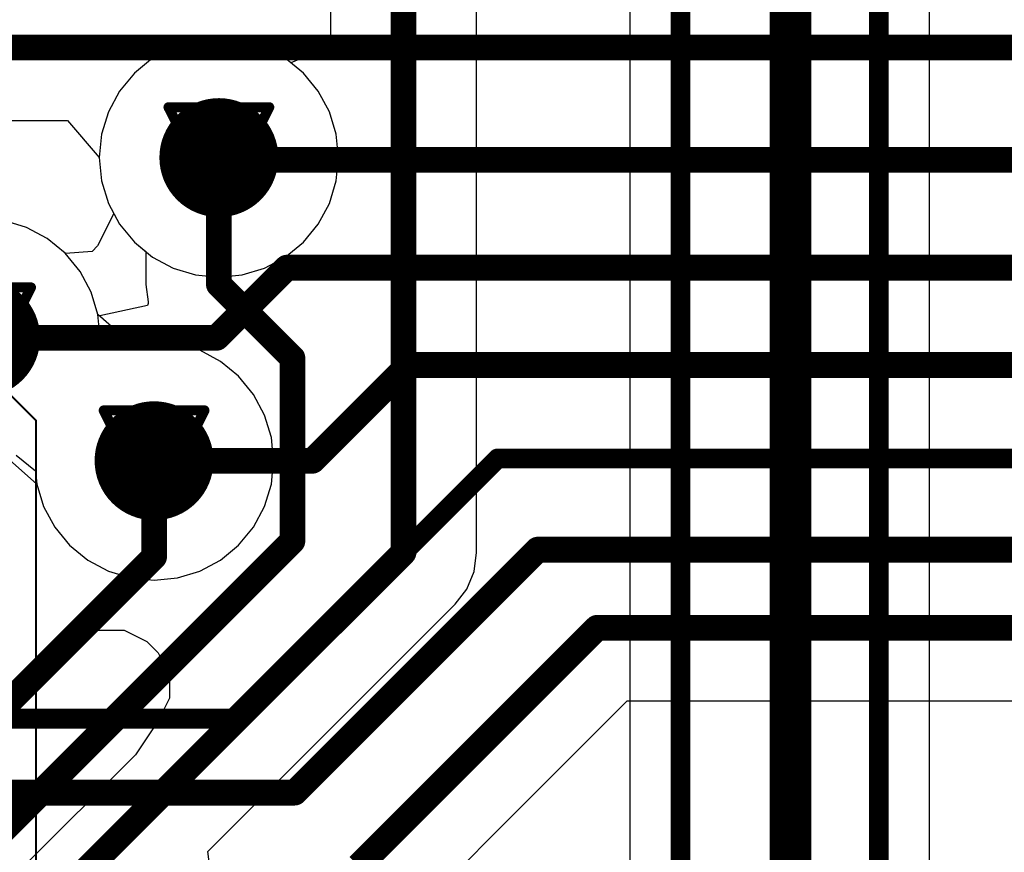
# Model space of a CAD drawing. Header units: millimetres. Extents: x 138 to 555, y 26 to 334.
# Tile 587 of 656: x 299 to 304, y 244 to 248. Entities that reach past the tile are written whole.
import ezdxf

# ---------------------------------------------------------------- set-up
doc = ezdxf.new("R2010")
doc.units = ezdxf.units.MM
for name, color, linetype in [('BottomLayer', 5, 'Continuous'), ('DrillDrawing', 1, 'Continuous'), ('Mechanical20', 56, 'Continuous'), ('Mechanical27', 56, 'Continuous'), ('MidLayer1', 16, 'Continuous'), ('MidLayer2', 76, 'Continuous'), ('MidLayer3', 90, 'Continuous'), ('MidLayer4', 156, 'Continuous'), ('MultiLayer', 9, 'Continuous'), ('TopLayer', 1, 'Continuous'), ('TopOverlay', 2, 'Continuous'), ('ViaHoleLayer', 16, 'Continuous')]:
    doc.layers.add(name, color=color, linetype=linetype)

# ---------------------------------------------------------------- blocks, each defined once
blk = doc.blocks.new('MOD_MB1263_943')
at = {"layer": 'Mechanical27', "const_width": 0.00999998}
blk.add_lwpolyline([(64.99999953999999, 78.00000148), (-54.99999922, 78.00000148)], dxfattribs=at)
at = {"layer": 'TopOverlay', "const_width": 0.11999976}
blk.add_lwpolyline([(64.99999953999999, 78.00000148), (-54.99999922, 78.00000148)], dxfattribs=at)
blk = doc.blocks.new('CON_SAMTEC_QSH_060_01_L_D_A_944')
at = {"layer": 'Mechanical20', "const_width": 0.00999998}
for points in [[(-20.84999894, 3.89999982), (-20.59999944, 4.14999932)], [(20.64999934, 4.14999932), (-20.59999944, 4.14999932)]]:
    blk.add_lwpolyline(points, dxfattribs=at)
at = {"layer": 'Mechanical20', "const_width": 0.00499872}
blk.add_lwpolyline([(-20.6024988, 4.14999932, 1), (-20.59750008, 4.14999932, 1)], format="xyb", close=True, dxfattribs=at)
blk.add_lwpolyline([(-20.6024988, 4.14999932, 1), (-20.59750008, 4.14999932, 1)], format="xyb", close=True, dxfattribs=at)
at = {"layer": 'TopOverlay'}
for p, q in [((-19.42866066, 4.7661703), (-19.31439876, 4.823302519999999)), ((-19.31439876, 4.823302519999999), (-19.2001394, 4.823302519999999)), ((-19.2001394, 4.823302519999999), (-19.0858775, 4.7661703)), ((-19.48579034, 4.70904062), (-19.42866066, 4.7661703)), ((-19.0858775, 4.7661703), (-18.91448592, 4.65191094)), ((-19.54292256, 4.59477872), (-19.48579034, 4.70904062)), ((-18.91448592, 4.65191094), (-18.34317896, 4.080603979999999)), ((-19.54292256, 4.36625746), (-19.54292256, 4.59477872)), ((-19.48579034, 4.25199556), (-19.54292256, 4.36625746)), ((-19.42866066, 4.19486588), (-19.48579034, 4.25199556)), ((-19.31439876, 4.137733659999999), (-19.42866066, 4.19486588)), ((-19.25726908, 4.137733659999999), (-19.31439876, 4.137733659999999))]:
    blk.add_line(p, q, dxfattribs=at)

msp = doc.modelspace()

# ---------------------------------------------------------------- linework, layer by layer
at = {"layer": 'BottomLayer'}
for p, q in [((291.62329788, 247.62101098), (299.12924934, 247.62101098)), ((299.12924934, 247.62101098), (299.28975448, 247.43337102)), ((299.28975448, 247.43337102), (299.30133942, 247.31575378)), ((299.30133942, 247.31575378), (299.3356472, 247.20265266)), ((299.3356472, 247.20265266), (299.36277186, 247.15190854)), ((299.36277186, 247.15190854), (299.28114388, 246.98792868)), ((298.92196248, 247.08169786), (298.80886136, 247.11600564)), ((299.02619646, 247.02598296), (298.92196248, 247.08169786)), ((299.11755772, 246.9510047), (299.02619646, 247.02598296)), ((299.2530083, 246.95972198), (299.11911474, 246.94910732)), ((299.28114388, 246.98792868), (299.2530083, 246.95972198)), ((299.11911474, 246.94910732), (299.11755772, 246.9510047)), ((301.3224733, 244.06395942), (301.95218756, 244.69367368)), ((301.95218756, 244.69367368), (333.28521862, 244.69367368)), ((300.85801906, 243.59950772), (301.32246314, 244.0639518)), ((301.32246314, 244.0639518), (301.3224733, 244.06395942))]:
    msp.add_line(p, q, dxfattribs=at)
for points, const_width in [([(291.47080644, 247.98915858), (334.99832416, 247.98915858)], 0.12999974), ([(299.8926565, 247.43337356), (299.90405094, 247.42197912)], 0.12999974), ([(299.90405094, 247.42197912), (334.8762543, 247.42197912)], 0.12999974), ([(299.88179038, 246.52468856), (300.23546506, 246.87836324)], 0.12999974), ([(300.23546506, 246.87836324), (334.72994776, 246.87836324)], 0.12999974), ([(298.69124158, 246.52468856), (299.88179038, 246.52468856)], 0.12999974), ([(300.36479932, 245.90442564), (300.84768634, 246.38731266)], 0.12999974), ([(300.84768634, 246.38731266), (334.53688236, 246.38731266)], 0.12999974), ([(299.56599726, 245.90442564), (300.36479932, 245.90442564)], 0.12999974), ([(299.98589228, 244.60332842), (301.29861, 245.91604614)], 0.0999998), ([(301.29861, 245.91604614), (334.03127504, 245.91604614)], 0.0999998), ([(300.27481474, 244.23045896), (301.50043332, 245.45607754)], 0.12999974), ([(301.50043332, 245.45607754), (333.68255082, 245.45607754)], 0.12999974), ([(301.06215378, 244.32427894), (301.79969612, 245.06182128)], 0.12999974), ([(301.79969612, 245.06182128), (333.43771006, 245.06182128)], 0.12999974), ([(295.79592098, 244.60332842), (299.98589228, 244.60332842)], 0.0999998), ([(300.59769954, 243.85982724), (301.06215124, 244.32427894)], 0.12999974), ([(301.06215124, 244.32427894), (301.06215378, 244.32427894)], 0.12999974), ([(295.56955872, 244.23045896), (300.27481474, 244.23045896)], 0.12999974)]:
    msp.add_lwpolyline(points, dxfattribs=dict(at, const_width=const_width))
for points, const_width in [([(299.7426568, 247.43337356, 1), (300.0426562, 247.43337356, 1)], 0.2999994), ([(299.8601572, 247.43337356, 1), (299.9251558, 247.43337356, 1)], 0.0649986), ([(299.87155164, 247.42197912, 1), (299.93655024, 247.42197912, 1)], 0.0649986), ([(299.87155164, 247.42197912, 1), (299.93655024, 247.42197912, 1)], 0.0649986), ([(300.20296576, 246.87836324, 1), (300.26796436, 246.87836324, 1)], 0.0649986), ([(300.20296576, 246.87836324, 1), (300.26796436, 246.87836324, 1)], 0.0649986), ([(298.54124188, 246.52468856, 1), (298.84124128, 246.52468856, 1)], 0.2999994), ([(299.84929108, 246.52468856, 1), (299.91428968, 246.52468856, 1)], 0.0649986), ([(299.84929108, 246.52468856, 1), (299.91428968, 246.52468856, 1)], 0.0649986), ([(300.81518704, 246.38731266, 1), (300.88018564, 246.38731266, 1)], 0.0649986), ([(300.81518704, 246.38731266, 1), (300.88018564, 246.38731266, 1)], 0.0649986), ([(299.41599756, 245.90442564, 1), (299.71599696, 245.90442564, 1)], 0.2999994), ([(299.53349796, 245.90442564, 1), (299.59849656, 245.90442564, 1)], 0.0649986), ([(300.33230002, 245.90442564, 1), (300.39729862, 245.90442564, 1)], 0.0649986), ([(300.33230002, 245.90442564, 1), (300.39729862, 245.90442564, 1)], 0.0649986), ([(301.27361132, 245.91604614, 1), (301.32360868, 245.91604614, 1)], 0.0499999), ([(301.27361132, 245.91604614, 1), (301.32360868, 245.91604614, 1)], 0.0499999), ([(301.46793402, 245.45607754, 1), (301.53293262, 245.45607754, 1)], 0.0649986), ([(301.46793402, 245.45607754, 1), (301.53293262, 245.45607754, 1)], 0.0649986), ([(301.76719682, 245.06182128, 1), (301.83219542, 245.06182128, 1)], 0.0649986), ([(301.76719682, 245.06182128, 1), (301.83219542, 245.06182128, 1)], 0.0649986), ([(299.9608936, 244.60332842, 1), (300.01089096, 244.60332842, 1)], 0.0499999), ([(299.9608936, 244.60332842, 1), (300.01089096, 244.60332842, 1)], 0.0499999), ([(301.02965194, 244.32427894, 1), (301.09465054, 244.32427894, 1)], 0.0649986), ([(301.02965194, 244.32427894, 1), (301.09465054, 244.32427894, 1)], 0.0649986), ([(301.02965448, 244.32427894, 1), (301.09465308, 244.32427894, 1)], 0.0649986), ([(301.02965448, 244.32427894, 1), (301.09465308, 244.32427894, 1)], 0.0649986), ([(300.24231544, 244.23045896, 1), (300.30731404, 244.23045896, 1)], 0.0649986), ([(300.24231544, 244.23045896, 1), (300.30731404, 244.23045896, 1)], 0.0649986)]:
    msp.add_lwpolyline(points, format="xyb", close=True, dxfattribs=dict(at, const_width=const_width))
at = {"layer": 'DrillDrawing', "const_width": 0.0508}
for points in [[(299.6386565, 247.68737356), (300.1466565, 247.68737356)], [(299.6386565, 247.68737356), (299.8926565, 247.17937356)], [(299.8926565, 247.17937356), (300.1466565, 247.68737356)], [(299.7402565, 247.58577356), (300.0450565, 247.58577356)], [(299.7402565, 247.58577356), (299.8926565, 247.28097356)], [(299.8926565, 247.28097356), (300.0450565, 247.58577356)], [(298.43724158, 246.77868856), (298.94524158, 246.77868856)], [(298.69124158, 246.27068856), (298.94524158, 246.77868856)], [(299.31199726, 246.15842564), (299.81999726, 246.15842564)], [(299.31199726, 246.15842564), (299.56599726, 245.65042564)], [(299.56599726, 245.65042564), (299.81999726, 246.15842564)], [(299.41359726, 246.05682564), (299.71839726, 246.05682564)], [(299.41359726, 246.05682564), (299.56599726, 245.75202564)], [(299.56599726, 245.75202564), (299.71839726, 246.05682564)]]:
    msp.add_lwpolyline(points, dxfattribs=at)
at = {"layer": 'DrillDrawing', "const_width": 0.0254}
for points in [[(299.6259565, 247.68737356, 1), (299.6513565, 247.68737356, 1)], [(299.6259565, 247.68737356, 1), (299.6513565, 247.68737356, 1)], [(300.1339565, 247.68737356, 1), (300.1593565, 247.68737356, 1)], [(300.1339565, 247.68737356, 1), (300.1593565, 247.68737356, 1)], [(299.7275565, 247.58577356, 1), (299.7529565, 247.58577356, 1)], [(299.7275565, 247.58577356, 1), (299.7529565, 247.58577356, 1)], [(300.0323565, 247.58577356, 1), (300.0577565, 247.58577356, 1)], [(300.0323565, 247.58577356, 1), (300.0577565, 247.58577356, 1)], [(299.8799565, 247.28097356, 1), (299.9053565, 247.28097356, 1)], [(299.8799565, 247.28097356, 1), (299.9053565, 247.28097356, 1)], [(299.8799565, 247.17937356, 1), (299.9053565, 247.17937356, 1)], [(299.8799565, 247.17937356, 1), (299.9053565, 247.17937356, 1)], [(298.93254158, 246.77868856, 1), (298.95794158, 246.77868856, 1)], [(298.93254158, 246.77868856, 1), (298.95794158, 246.77868856, 1)], [(299.29929726, 246.15842564, 1), (299.32469726, 246.15842564, 1)], [(299.29929726, 246.15842564, 1), (299.32469726, 246.15842564, 1)], [(299.80729726, 246.15842564, 1), (299.83269726, 246.15842564, 1)], [(299.80729726, 246.15842564, 1), (299.83269726, 246.15842564, 1)], [(299.40089726, 246.05682564, 1), (299.42629726, 246.05682564, 1)], [(299.40089726, 246.05682564, 1), (299.42629726, 246.05682564, 1)], [(299.70569726, 246.05682564, 1), (299.73109726, 246.05682564, 1)], [(299.70569726, 246.05682564, 1), (299.73109726, 246.05682564, 1)], [(299.55329726, 245.75202564, 1), (299.57869726, 245.75202564, 1)], [(299.55329726, 245.75202564, 1), (299.57869726, 245.75202564, 1)], [(299.55329726, 245.65042564, 1), (299.57869726, 245.65042564, 1)], [(299.55329726, 245.65042564, 1), (299.57869726, 245.65042564, 1)]]:
    msp.add_lwpolyline(points, format="xyb", close=True, dxfattribs=at)
at = {"layer": 'MidLayer1'}
for p, q in [((299.77503672, 248.02469064), (299.6619356, 247.99038286)), ((299.8926565, 248.03627558), (299.77503672, 248.02469064)), ((300.01027628, 248.02469064), (299.8926565, 248.03627558)), ((300.1233774, 247.99038286), (300.01027628, 248.02469064)), ((299.6619356, 247.99038286), (299.55770162, 247.93466796)), ((300.22761138, 247.93466796), (300.1233774, 247.99038286)), ((299.55770162, 247.93466796), (299.46634036, 247.8596897)), ((300.31897264, 247.8596897), (300.22761138, 247.93466796)), ((299.46634036, 247.8596897), (299.3913621, 247.76832844)), ((300.3939509, 247.76832844), (300.31897264, 247.8596897)), ((299.3913621, 247.76832844), (299.3356472, 247.66409446)), ((300.4496658, 247.66409446), (300.3939509, 247.76832844)), ((299.3356472, 247.66409446), (299.30133942, 247.55099334)), ((300.48397358, 247.55099334), (300.4496658, 247.66409446)), ((299.30133942, 247.55099334), (299.28975448, 247.43337356)), ((300.49555852, 247.43337356), (300.48397358, 247.55099334)), ((299.28975448, 247.43337356), (299.30133942, 247.31575378)), ((300.48397358, 247.31575378), (300.49555852, 247.43337356)), ((299.30133942, 247.31575378), (299.3356472, 247.20265266)), ((300.4496658, 247.20265266), (300.48397358, 247.31575378)), ((299.3356472, 247.20265266), (299.3913621, 247.09841868)), ((300.3939509, 247.09841868), (300.4496658, 247.20265266)), ((298.92196248, 247.08169786), (298.80886136, 247.11600564)), ((299.02619646, 247.02598296), (298.92196248, 247.08169786)), ((299.3913621, 247.09841868), (299.46634036, 247.00705742)), ((300.31897264, 247.00705742), (300.3939509, 247.09841868)), ((299.11755772, 246.9510047), (299.02619646, 247.02598296)), ((299.46634036, 247.00705742), (299.55770162, 246.93207916)), ((300.22761138, 246.93207916), (300.31897264, 247.00705742)), ((299.19253598, 246.85964344), (299.11755772, 246.9510047)), ((299.55770162, 246.93207916), (299.6619356, 246.87636426)), ((300.1233774, 246.87636426), (300.22761138, 246.93207916)), ((299.24825088, 246.75540946), (299.19253598, 246.85964344)), ((299.6619356, 246.87636426), (299.77503672, 246.84205648)), ((300.01027628, 246.84205648), (300.1233774, 246.87636426)), ((299.77503672, 246.84205648), (299.8926565, 246.83047154)), ((299.8926565, 246.83047154), (300.01027628, 246.84205648)), ((299.28255866, 246.64230834), (299.24825088, 246.75540946)), ((299.2891525, 246.57536918), (299.28255866, 246.64230834)), ((299.3867393, 246.49615928), (299.2891525, 246.57536918)), ((299.56599726, 246.50732766), (299.44837748, 246.49574272)), ((299.68361704, 246.49574272), (299.56599726, 246.50732766)), ((299.41800162, 246.4865276), (299.3867393, 246.49615928)), ((299.44837748, 246.49574272), (299.41800162, 246.4865276)), ((299.79671816, 246.46143494), (299.68361704, 246.49574272)), ((299.90095214, 246.40572004), (299.79671816, 246.46143494)), ((299.9923134, 246.33074178), (299.90095214, 246.40572004)), ((300.06729166, 246.23938052), (299.9923134, 246.33074178)), ((300.12300656, 246.13514654), (300.06729166, 246.23938052)), ((300.15731434, 246.02204542), (300.12300656, 246.13514654)), ((300.16889928, 245.90442564), (300.15731434, 246.02204542)), ((298.87049954, 245.93295492), (298.96808634, 245.85374502)), ((300.15731434, 245.78680586), (300.16889928, 245.90442564)), ((298.96808634, 245.85374502), (298.97468018, 245.78680586)), ((298.97468018, 245.78680586), (299.00898796, 245.67370474)), ((300.12300656, 245.67370474), (300.15731434, 245.78680586)), ((299.00898796, 245.67370474), (299.06470286, 245.56947076)), ((300.06729166, 245.56947076), (300.12300656, 245.67370474)), ((299.06470286, 245.56947076), (299.13968112, 245.4781095)), ((299.9923134, 245.4781095), (300.06729166, 245.56947076)), ((299.13968112, 245.4781095), (299.23104238, 245.40313124)), ((299.90095214, 245.40313124), (299.9923134, 245.4781095)), ((299.23104238, 245.40313124), (299.33527636, 245.34741634)), ((299.79671816, 245.34741634), (299.90095214, 245.40313124)), ((299.33527636, 245.34741634), (299.44837748, 245.31310856)), ((299.44837748, 245.31310856), (299.56599726, 245.30152362)), ((299.56599726, 245.30152362), (299.68361704, 245.31310856)), ((299.68361704, 245.31310856), (299.79671816, 245.34741634))]:
    msp.add_line(p, q, dxfattribs=at)
at = {"layer": 'MidLayer1', "const_width": 0.2999994}
for points in [[(299.7426568, 247.43337356, 1), (300.0426562, 247.43337356, 1)], [(298.54124188, 246.52468856, 1), (298.84124128, 246.52468856, 1)], [(299.41599756, 245.90442564, 1), (299.71599696, 245.90442564, 1)]]:
    msp.add_lwpolyline(points, format="xyb", close=True, dxfattribs=at)
at = {"layer": 'MidLayer2'}
for p, q in [((299.77503672, 248.02469064), (299.6619356, 247.99038286)), ((299.8926565, 248.03627558), (299.77503672, 248.02469064)), ((300.01027628, 248.02469064), (299.8926565, 248.03627558)), ((300.1233774, 247.99038286), (300.01027628, 248.02469064)), ((299.6619356, 247.99038286), (299.55770162, 247.93466796)), ((300.22761138, 247.93466796), (300.1233774, 247.99038286)), ((299.55770162, 247.93466796), (299.46634036, 247.8596897)), ((300.31897264, 247.8596897), (300.22761138, 247.93466796)), ((299.46634036, 247.8596897), (299.3913621, 247.76832844)), ((300.3939509, 247.76832844), (300.31897264, 247.8596897)), ((299.3913621, 247.76832844), (299.3356472, 247.66409446)), ((300.4496658, 247.66409446), (300.3939509, 247.76832844)), ((299.3356472, 247.66409446), (299.30133942, 247.55099334)), ((300.48397358, 247.55099334), (300.4496658, 247.66409446)), ((299.30133942, 247.55099334), (299.28975448, 247.43337356)), ((300.49555852, 247.43337356), (300.48397358, 247.55099334)), ((299.28975448, 247.43337356), (299.30133942, 247.31575378)), ((300.48397358, 247.31575378), (300.49555852, 247.43337356)), ((299.30133942, 247.31575378), (299.3356472, 247.20265266)), ((300.4496658, 247.20265266), (300.48397358, 247.31575378)), ((299.3356472, 247.20265266), (299.3913621, 247.09841868)), ((300.3939509, 247.09841868), (300.4496658, 247.20265266)), ((298.92196248, 247.08169786), (298.80886136, 247.11600564)), ((299.02619646, 247.02598296), (298.92196248, 247.08169786)), ((299.3913621, 247.09841868), (299.46634036, 247.00705742)), ((300.31897264, 247.00705742), (300.3939509, 247.09841868)), ((299.11755772, 246.9510047), (299.02619646, 247.02598296)), ((299.46634036, 247.00705742), (299.55770162, 246.93207916)), ((300.22761138, 246.93207916), (300.31897264, 247.00705742)), ((299.19253598, 246.85964344), (299.11755772, 246.9510047)), ((299.55770162, 246.93207916), (299.6619356, 246.87636426)), ((300.1233774, 246.87636426), (300.22761138, 246.93207916)), ((299.24825088, 246.75540946), (299.19253598, 246.85964344)), ((299.6619356, 246.87636426), (299.77503672, 246.84205648)), ((300.01027628, 246.84205648), (300.1233774, 246.87636426)), ((299.77503672, 246.84205648), (299.8926565, 246.83047154)), ((299.8926565, 246.83047154), (300.01027628, 246.84205648)), ((299.28255866, 246.64231088), (299.24825088, 246.75540946)), ((299.4354184, 246.50719812), (299.28255866, 246.64231088)), ((299.49269032, 246.50010644), (299.4354184, 246.50719812)), ((299.56599726, 246.50732766), (299.49269032, 246.50010644)), ((299.68361704, 246.49574272), (299.56599726, 246.50732766)), ((299.79671816, 246.46143494), (299.68361704, 246.49574272)), ((299.90095214, 246.40572004), (299.79671816, 246.46143494)), ((299.9923134, 246.33074178), (299.90095214, 246.40572004)), ((300.06729166, 246.23938052), (299.9923134, 246.33074178)), ((300.12300656, 246.13514654), (300.06729166, 246.23938052)), ((300.15731434, 246.02204542), (300.12300656, 246.13514654)), ((300.16889928, 245.90442564), (300.15731434, 246.02204542)), ((298.82182044, 245.92191608), (298.97468018, 245.78680332)), ((300.15731434, 245.78680586), (300.16889928, 245.90442564)), ((298.97468018, 245.78680332), (299.00898796, 245.67370474)), ((300.12300656, 245.67370474), (300.15731434, 245.78680586)), ((299.00898796, 245.67370474), (299.06470286, 245.56947076)), ((300.06729166, 245.56947076), (300.12300656, 245.67370474)), ((299.06470286, 245.56947076), (299.13968112, 245.4781095)), ((299.9923134, 245.4781095), (300.06729166, 245.56947076)), ((299.13968112, 245.4781095), (299.23104238, 245.40313124)), ((299.90095214, 245.40313124), (299.9923134, 245.4781095)), ((299.23104238, 245.40313124), (299.33527636, 245.34741634)), ((299.79671816, 245.34741634), (299.90095214, 245.40313124)), ((299.33527636, 245.34741634), (299.44837748, 245.31310856)), ((299.44837748, 245.31310856), (299.56599726, 245.30152362)), ((299.56599726, 245.30152362), (299.68361704, 245.31310856)), ((299.68361704, 245.31310856), (299.79671816, 245.34741634))]:
    msp.add_line(p, q, dxfattribs=at)
at = {"layer": 'MidLayer2', "const_width": 0.2999994}
for points in [[(299.7426568, 247.43337356, 1), (300.0426562, 247.43337356, 1)], [(298.54124188, 246.52468856, 1), (298.84124128, 246.52468856, 1)], [(299.41599756, 245.90442564, 1), (299.71599696, 245.90442564, 1)]]:
    msp.add_lwpolyline(points, format="xyb", close=True, dxfattribs=at)
at = {"layer": 'MidLayer3'}
for p, q in [((299.77503672, 248.02469064), (299.6619356, 247.99038286)), ((299.8926565, 248.03627558), (299.77503672, 248.02469064)), ((300.01027628, 248.02469064), (299.8926565, 248.03627558)), ((300.1233774, 247.99038286), (300.01027628, 248.02469064)), ((299.6619356, 247.99038286), (299.55770162, 247.93466796)), ((300.22761138, 247.93466796), (300.1233774, 247.99038286)), ((299.55770162, 247.93466796), (299.46634036, 247.8596897)), ((300.31897264, 247.8596897), (300.22761138, 247.93466796)), ((299.46634036, 247.8596897), (299.3913621, 247.76832844)), ((300.3939509, 247.76832844), (300.31897264, 247.8596897)), ((299.3913621, 247.76832844), (299.3356472, 247.66409446)), ((300.4496658, 247.66409446), (300.3939509, 247.76832844)), ((299.3356472, 247.66409446), (299.30133942, 247.55099334)), ((300.48397358, 247.55099334), (300.4496658, 247.66409446)), ((299.30133942, 247.55099334), (299.28975448, 247.43337356)), ((300.49555852, 247.43337356), (300.48397358, 247.55099334)), ((299.28975448, 247.43337356), (299.30133942, 247.31575378)), ((300.48397358, 247.31575378), (300.49555852, 247.43337356)), ((299.30133942, 247.31575378), (299.3356472, 247.20265266)), ((300.4496658, 247.20265266), (300.48397358, 247.31575378)), ((299.3356472, 247.20265266), (299.3913621, 247.09841868)), ((300.3939509, 247.09841868), (300.4496658, 247.20265266)), ((298.92196248, 247.08169786), (298.80886136, 247.11600564)), ((299.02619646, 247.02598296), (298.92196248, 247.08169786)), ((299.3913621, 247.09841868), (299.46634036, 247.00705742)), ((300.31897264, 247.00705742), (300.3939509, 247.09841868)), ((299.11755772, 246.9510047), (299.02619646, 247.02598296)), ((299.46634036, 247.00705742), (299.55770162, 246.93207916)), ((300.22761138, 246.93207916), (300.31897264, 247.00705742)), ((299.19253598, 246.85964344), (299.11755772, 246.9510047)), ((299.55770162, 246.93207916), (299.6619356, 246.87636426)), ((300.1233774, 246.87636426), (300.22761138, 246.93207916)), ((299.24825088, 246.75540946), (299.19253598, 246.85964344)), ((299.6619356, 246.87636426), (299.77503672, 246.84205648)), ((300.01027628, 246.84205648), (300.1233774, 246.87636426)), ((299.77503672, 246.84205648), (299.8926565, 246.83047154)), ((299.8926565, 246.83047154), (300.01027628, 246.84205648)), ((299.28255866, 246.64230834), (299.24825088, 246.75540946)), ((299.2891525, 246.57536918), (299.28255866, 246.64230834)), ((299.3867393, 246.49615928), (299.2891525, 246.57536918)), ((299.56599726, 246.50732766), (299.44837748, 246.49574272)), ((299.68361704, 246.49574272), (299.56599726, 246.50732766)), ((299.41800162, 246.4865276), (299.3867393, 246.49615928)), ((299.44837748, 246.49574272), (299.41800162, 246.4865276)), ((299.79671816, 246.46143494), (299.68361704, 246.49574272)), ((299.90095214, 246.40572004), (299.79671816, 246.46143494)), ((299.9923134, 246.33074178), (299.90095214, 246.40572004)), ((300.06729166, 246.23938052), (299.9923134, 246.33074178)), ((300.12300656, 246.13514654), (300.06729166, 246.23938052)), ((300.15731434, 246.02204542), (300.12300656, 246.13514654)), ((300.16889928, 245.90442564), (300.15731434, 246.02204542)), ((298.87049954, 245.93295492), (298.96808634, 245.85374502)), ((300.15731434, 245.78680586), (300.16889928, 245.90442564)), ((298.96808634, 245.85374502), (298.97468018, 245.78680586)), ((298.97468018, 245.78680586), (299.00898796, 245.67370474)), ((300.12300656, 245.67370474), (300.15731434, 245.78680586)), ((299.00898796, 245.67370474), (299.06470286, 245.56947076)), ((300.06729166, 245.56947076), (300.12300656, 245.67370474)), ((299.06470286, 245.56947076), (299.13968112, 245.4781095)), ((299.9923134, 245.4781095), (300.06729166, 245.56947076)), ((299.13968112, 245.4781095), (299.23104238, 245.40313124)), ((299.90095214, 245.40313124), (299.9923134, 245.4781095)), ((299.23104238, 245.40313124), (299.33527636, 245.34741634)), ((299.79671816, 245.34741634), (299.90095214, 245.40313124)), ((299.33527636, 245.34741634), (299.44837748, 245.31310856)), ((299.44837748, 245.31310856), (299.56599726, 245.30152362)), ((299.56599726, 245.30152362), (299.68361704, 245.31310856)), ((299.68361704, 245.31310856), (299.79671816, 245.34741634))]:
    msp.add_line(p, q, dxfattribs=at)
at = {"layer": 'MidLayer3', "const_width": 0.2999994}
for points in [[(299.7426568, 247.43337356, 1), (300.0426562, 247.43337356, 1)], [(298.54124188, 246.52468856, 1), (298.84124128, 246.52468856, 1)], [(299.41599756, 245.90442564, 1), (299.71599696, 245.90442564, 1)]]:
    msp.add_lwpolyline(points, format="xyb", close=True, dxfattribs=at)
at = {"layer": 'MidLayer4'}
for p, q in [((299.77503672, 248.02469064), (299.6619356, 247.99038286)), ((299.8926565, 248.03627558), (299.77503672, 248.02469064)), ((300.01027628, 248.02469064), (299.8926565, 248.03627558)), ((300.1233774, 247.99038286), (300.01027628, 248.02469064)), ((299.6619356, 247.99038286), (299.55770162, 247.93466796)), ((300.22761138, 247.93466796), (300.1233774, 247.99038286)), ((299.55770162, 247.93466796), (299.46634036, 247.8596897)), ((300.31897264, 247.8596897), (300.22761138, 247.93466796)), ((299.46634036, 247.8596897), (299.3913621, 247.76832844)), ((300.3939509, 247.76832844), (300.31897264, 247.8596897)), ((299.3913621, 247.76832844), (299.3356472, 247.66409446)), ((300.4496658, 247.66409446), (300.3939509, 247.76832844)), ((299.3356472, 247.66409446), (299.30133942, 247.55099334)), ((300.48397358, 247.55099334), (300.4496658, 247.66409446)), ((299.30133942, 247.55099334), (299.28975448, 247.43337356)), ((300.49555852, 247.43337356), (300.48397358, 247.55099334)), ((299.28975448, 247.43337356), (299.30133942, 247.31575378)), ((300.48397358, 247.31575378), (300.49555852, 247.43337356)), ((299.30133942, 247.31575378), (299.3356472, 247.20265266)), ((300.4496658, 247.20265266), (300.48397358, 247.31575378)), ((299.3356472, 247.20265266), (299.3913621, 247.09841868)), ((300.3939509, 247.09841868), (300.4496658, 247.20265266)), ((298.92196248, 247.08169786), (298.80886136, 247.11600564)), ((299.02619646, 247.02598296), (298.92196248, 247.08169786)), ((299.3913621, 247.09841868), (299.46634036, 247.00705742)), ((300.31897264, 247.00705742), (300.3939509, 247.09841868)), ((299.11755772, 246.9510047), (299.02619646, 247.02598296)), ((299.46634036, 247.00705742), (299.55770162, 246.93207916)), ((300.22761138, 246.93207916), (300.31897264, 247.00705742)), ((299.19253598, 246.85964344), (299.11755772, 246.9510047)), ((299.55770162, 246.93207916), (299.6619356, 246.87636426)), ((300.1233774, 246.87636426), (300.22761138, 246.93207916)), ((299.24825088, 246.75540946), (299.19253598, 246.85964344)), ((299.6619356, 246.87636426), (299.77503672, 246.84205648)), ((300.01027628, 246.84205648), (300.1233774, 246.87636426)), ((299.77503672, 246.84205648), (299.8926565, 246.83047154)), ((299.8926565, 246.83047154), (300.01027628, 246.84205648)), ((299.28255866, 246.64230834), (299.24825088, 246.75540946)), ((299.2891525, 246.57536918), (299.28255866, 246.64230834)), ((299.3867393, 246.49615928), (299.2891525, 246.57536918)), ((299.56599726, 246.50732766), (299.44837748, 246.49574272)), ((299.68361704, 246.49574272), (299.56599726, 246.50732766)), ((299.41800162, 246.4865276), (299.3867393, 246.49615928)), ((299.44837748, 246.49574272), (299.41800162, 246.4865276)), ((299.79671816, 246.46143494), (299.68361704, 246.49574272)), ((299.90095214, 246.40572004), (299.79671816, 246.46143494)), ((299.9923134, 246.33074178), (299.90095214, 246.40572004)), ((300.06729166, 246.23938052), (299.9923134, 246.33074178)), ((300.12300656, 246.13514654), (300.06729166, 246.23938052)), ((300.15731434, 246.02204542), (300.12300656, 246.13514654)), ((300.16889928, 245.90442564), (300.15731434, 246.02204542)), ((298.87049954, 245.93295492), (298.96808634, 245.85374502)), ((300.15731434, 245.78680586), (300.16889928, 245.90442564)), ((298.96808634, 245.85374502), (298.97468018, 245.78680586)), ((298.97468018, 245.78680586), (299.00898796, 245.67370474)), ((300.12300656, 245.67370474), (300.15731434, 245.78680586)), ((299.00898796, 245.67370474), (299.06470286, 245.56947076)), ((300.06729166, 245.56947076), (300.12300656, 245.67370474)), ((299.06470286, 245.56947076), (299.13968112, 245.4781095)), ((299.9923134, 245.4781095), (300.06729166, 245.56947076)), ((299.13968112, 245.4781095), (299.23104238, 245.40313124)), ((299.90095214, 245.40313124), (299.9923134, 245.4781095)), ((299.23104238, 245.40313124), (299.33527636, 245.34741634)), ((299.79671816, 245.34741634), (299.90095214, 245.40313124)), ((299.33527636, 245.34741634), (299.44837748, 245.31310856)), ((299.44837748, 245.31310856), (299.56599726, 245.30152362)), ((299.56599726, 245.30152362), (299.68361704, 245.31310856)), ((299.68361704, 245.31310856), (299.79671816, 245.34741634))]:
    msp.add_line(p, q, dxfattribs=at)
at = {"layer": 'MidLayer4', "const_width": 0.2999994}
for points in [[(299.7426568, 247.43337356, 1), (300.0426562, 247.43337356, 1)], [(298.54124188, 246.52468856, 1), (298.84124128, 246.52468856, 1)], [(299.41599756, 245.90442564, 1), (299.71599696, 245.90442564, 1)]]:
    msp.add_lwpolyline(points, format="xyb", close=True, dxfattribs=at)
at = {"layer": 'MultiLayer', "const_width": 0.2999994}
for points in [[(299.7426568, 247.43337356, 1), (300.0426562, 247.43337356, 1)], [(298.54124188, 246.52468856, 1), (298.84124128, 246.52468856, 1)], [(299.41599756, 245.90442564, 1), (299.71599696, 245.90442564, 1)]]:
    msp.add_lwpolyline(points, format="xyb", close=True, dxfattribs=at)
at = {"layer": 'TopLayer'}
for p, q in [((303.4753519, 240.00738892), (303.4753519, 255.37274554)), ((301.96555812, 253.67274386), (301.96555812, 240.91297258)), ((300.45561702, 248.84806212), (300.45561702, 247.99616898)), ((301.19191222, 245.44120076), (301.19191222, 248.84806212)), ((299.77503672, 248.02469064), (299.6619356, 247.99038286)), ((299.8926565, 248.03627558), (299.77503672, 248.02469064)), ((300.01027628, 248.02469064), (299.8926565, 248.03627558)), ((300.1233774, 247.99038286), (300.01027628, 248.02469064)), ((300.45536556, 247.99591498), (300.25561742, 247.91168604)), ((300.45561702, 247.99616898), (300.45536556, 247.99591498)), ((299.6619356, 247.99038286), (299.55770162, 247.93466796)), ((300.22761138, 247.93466796), (300.1233774, 247.99038286)), ((299.55770162, 247.93466796), (299.46634036, 247.8596897)), ((300.25561742, 247.91168604), (300.22761138, 247.93466796)), ((299.46634036, 247.8596897), (299.3913621, 247.76832844)), ((299.3913621, 247.76832844), (299.3356472, 247.66409446)), ((299.3356472, 247.66409446), (299.30133942, 247.55099334)), ((299.30133942, 247.55099334), (299.28975448, 247.43337356)), ((299.28975448, 247.43337356), (299.30133942, 247.31575378)), ((299.30133942, 247.31575378), (299.3356472, 247.20265266)), ((299.3356472, 247.20265266), (299.3913621, 247.09841868)), ((298.92196248, 247.08169786), (298.80886136, 247.11600564)), ((299.02619646, 247.02598296), (298.92196248, 247.08169786)), ((299.3913621, 247.09841868), (299.46634036, 247.00705742)), ((299.11755772, 246.9510047), (299.02619646, 247.02598296)), ((299.46634036, 247.00705742), (299.5245089, 246.95932066)), ((299.5245089, 246.95932066), (299.5245089, 246.79352216)), ((299.19253598, 246.85964344), (299.11755772, 246.9510047)), ((299.24825088, 246.75540946), (299.19253598, 246.85964344)), ((299.28255866, 246.64231088), (299.24825088, 246.75540946)), ((299.5245089, 246.79352216), (299.5361167, 246.70535368)), ((299.5361167, 246.70535368), (299.53644436, 246.69684722)), ((299.5326496, 246.68818582), (299.2915909, 246.63501346)), ((299.53644436, 246.69684722), (299.5326496, 246.68818582)), ((299.28968844, 246.6360066), (299.28255866, 246.64231088)), ((299.2915909, 246.63501346), (299.28968844, 246.6360066)), ((301.1793697, 245.34591774), (301.19191222, 245.44120076)), ((301.1425905, 245.25712696), (301.1793697, 245.34591774)), ((301.08408414, 245.18088124), (301.1425905, 245.25712696)), ((299.83726926, 243.93406636), (301.08408414, 245.18088124)), ((299.86906244, 243.68301784), (299.83726926, 243.93406636))]:
    msp.add_line(p, q, dxfattribs=at)
for points, const_width in [([(303.22045528, 240.00738892), (303.22045528, 255.80739034)], 0.0999998), ([(302.72045628, 240.20739106), (302.72045628, 254.9073896)], 0.0999998), ([(302.22045474, 240.80738986), (302.22045474, 254.1073912)], 0.0999998), ([(300.82376462, 245.44120076), (300.82376462, 249.32211502)], 0.12999974), ([(299.8926565, 246.79352216), (299.8926565, 247.43337356)], 0.12999974), ([(299.8926565, 246.79352216), (300.26336442, 246.42281424)], 0.12999974), ([(300.26336442, 245.49893496), (300.26336442, 246.42281424)], 0.12999974), ([(299.56599726, 245.41971998), (299.56599726, 245.90442564)], 0.12999974), ([(298.3116843, 243.54725484), (300.26336442, 245.49893496)], 0.12999974), ([(298.03361526, 243.88733798), (299.56599726, 245.41971998)], 0.12999974), ([(298.54966452, 243.16710066), (300.82376462, 245.44120076)], 0.12999974)]:
    msp.add_lwpolyline(points, dxfattribs=dict(at, const_width=const_width))
for points, const_width in [([(299.7426568, 247.43337356, 1), (300.0426562, 247.43337356, 1)], 0.2999994), ([(299.8601572, 247.43337356, 1), (299.9251558, 247.43337356, 1)], 0.0649986), ([(299.8601572, 246.79352216, 1), (299.9251558, 246.79352216, 1)], 0.0649986), ([(299.8601572, 246.79352216, 1), (299.9251558, 246.79352216, 1)], 0.0649986), ([(298.54124188, 246.52468856, 1), (298.84124128, 246.52468856, 1)], 0.2999994), ([(300.23086512, 246.42281424, 1), (300.29586372, 246.42281424, 1)], 0.0649986), ([(300.23086512, 246.42281424, 1), (300.29586372, 246.42281424, 1)], 0.0649986), ([(299.41599756, 245.90442564, 1), (299.71599696, 245.90442564, 1)], 0.2999994), ([(299.53349796, 245.90442564, 1), (299.59849656, 245.90442564, 1)], 0.0649986), ([(300.23086512, 245.49893496, 1), (300.29586372, 245.49893496, 1)], 0.0649986), ([(300.23086512, 245.49893496, 1), (300.29586372, 245.49893496, 1)], 0.0649986), ([(299.53349796, 245.41971998, 1), (299.59849656, 245.41971998, 1)], 0.0649986), ([(299.53349796, 245.41971998, 1), (299.59849656, 245.41971998, 1)], 0.0649986), ([(300.79126532, 245.44120076, 1), (300.85626392, 245.44120076, 1)], 0.0649986), ([(300.79126532, 245.44120076, 1), (300.85626392, 245.44120076, 1)], 0.0649986)]:
    msp.add_lwpolyline(points, format="xyb", close=True, dxfattribs=dict(at, const_width=const_width))
at = {"layer": 'ViaHoleLayer', "const_width": 0.1499997}
for points in [[(299.81765792, 247.43337356, 1), (299.96765508, 247.43337356, 1)], [(299.49099868, 245.90442564, 1), (299.64099584, 245.90442564, 1)]]:
    msp.add_lwpolyline(points, format="xyb", close=True, dxfattribs=at)

# ---------------------------------------------------------------- block references
at = {"rotation": 270}
for name, p in [('MOD_MB1263_943', (224.8204546, 225.50738744)), ('CON_SAMTEC_QSH_060_01_L_D_A_944', (294.82045684, 225.50738744))]:
    msp.add_blockref(name, p, dxfattribs=at)

doc.saveas('drawing.dxf')
